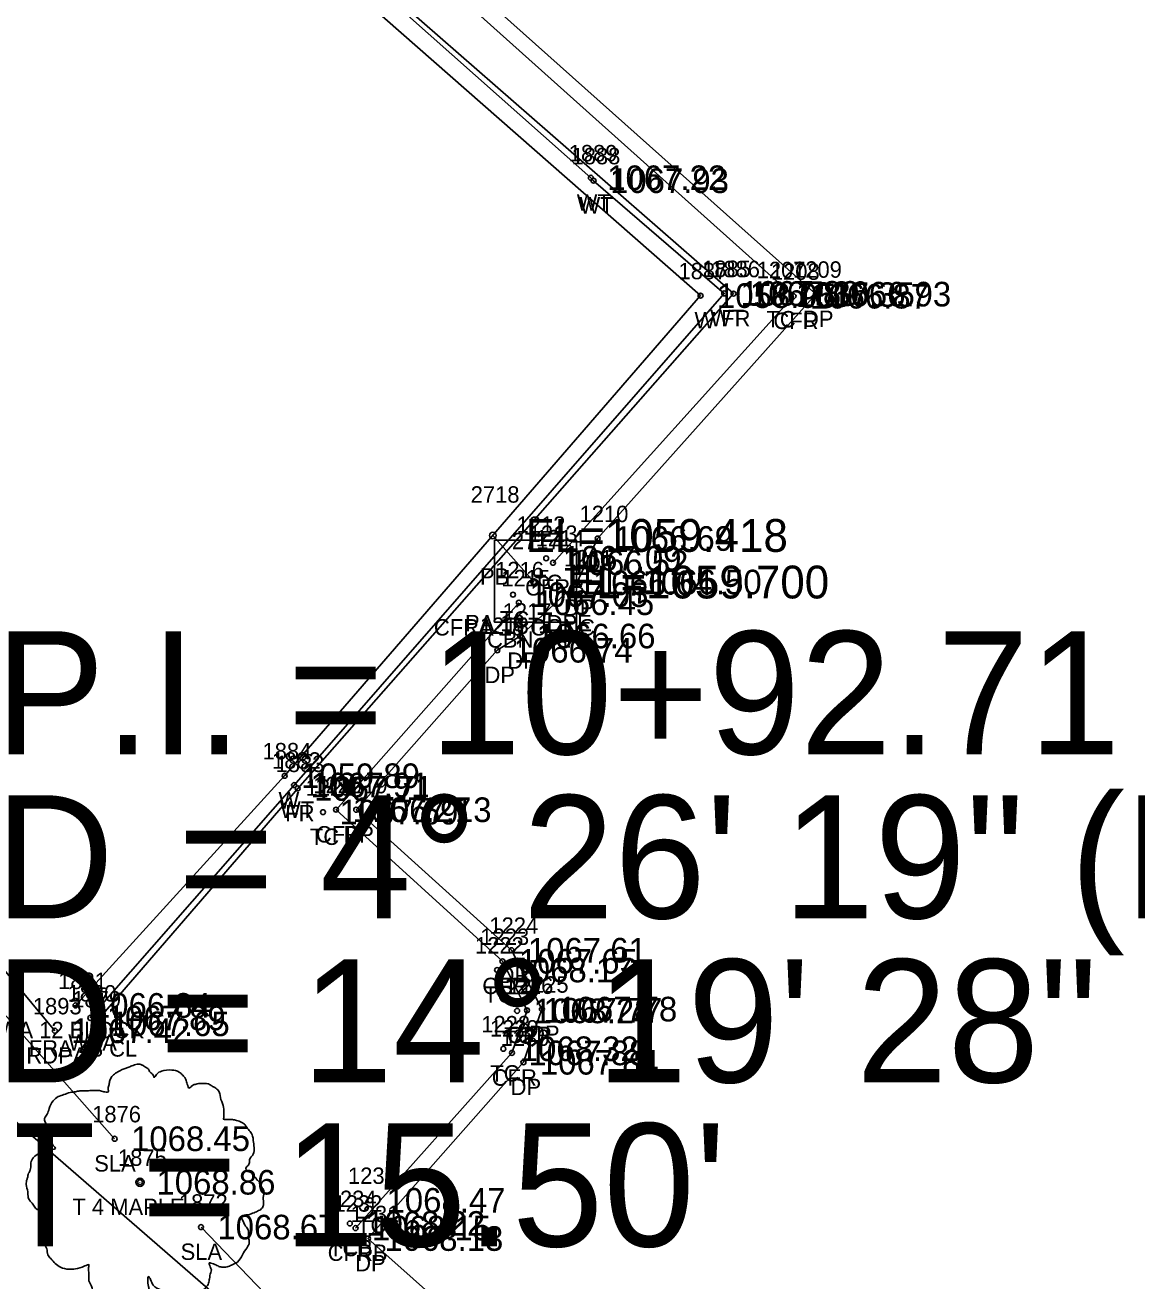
# Model space of a CAD drawing. Extents: x 1578957 to 1581675, y 1115963 to 1120391.
# Drawn here: x 1580449.8 to 1580517.6, y 1116610.9 to 1116687.4 of the extents above; entities that cross this region are included whole.
import ezdxf

# ---------------------------------------------------------------- set-up
doc = ezdxf.new("R2010")
doc.units = 0
for name, color, linetype in [('RD_EX_BldgApp', 7, 'Continuous'), ('RD_EX_Conc', 7, 'Continuous'), ('RD_EX_Conc_txCode', 7, 'Continuous'), ('RD_EX_DR_ErosCtrl', 7, 'Continuous'), ('RD_EX_DR_ErosCtrl_txCode', 7, 'Continuous'), ('RD_EX_DR_Inlet', 7, 'Continuous'), ('RD_EX_DR_Inlet_txCode', 7, 'Continuous'), ('RD_EX_DR_Pipe', 7, 'Continuous'), ('RD_EX_DR_Pipe_txCode', 7, 'Continuous'), ('RD_EX_Driveway', 7, 'Continuous'), ('RD_EX_Driveway_txCode', 7, 'Continuous'), ('RD_EX_Fence_Other', 7, 'Continuous'), ('RD_EX_Fence_Other_txCode', 7, 'Continuous'), ('RD_EX_Misc', 7, 'Continuous'), ('RD_EX_Misc_txCode', 7, 'Continuous'), ('RD_EX_TX_Conc_ELEV', 7, 'Continuous'), ('RD_EX_TX_DR_ErosCtrl_ELEV', 7, 'Continuous'), ('RD_EX_TX_DR_Inlet_ELEV', 7, 'Continuous'), ('RD_EX_TX_Driveway_ELEV', 7, 'Continuous'), ('RD_EX_TX_Fence_Other_ELEV', 7, 'Continuous'), ('RD_EX_TX_Misc_ELEV', 7, 'Continuous'), ('RD_EX_TX_VEG_ELEV', 7, 'Continuous'), ('RD_EX_VEG', 7, 'Continuous'), ('RD_EX_VEG_txCode', 7, 'Continuous'), ('RD_HC_Data', 7, 'Continuous'), ('RD_SMD_Locator', 7, 'Continuous'), ('RD_TX_Pipe_ElevEX', 7, 'Continuous')]:
    doc.layers.add(name, color=color, linetype=linetype)

msp = doc.modelspace()

# ---------------------------------------------------------------- linework, layer by layer
at = {"layer": 'RD_EX_BldgApp'}
msp.add_lwpolyline([(1580452.9, 1116627.691), (1580465.646, 1116641.689), (1580491, 1116670.953), (1580460.477, 1116697.768), (1580439.88, 1116715.801), (1580431.252, 1116723.552)], dxfattribs=at)
at = {"layer": 'RD_EX_Conc'}
for points in [[(1580445.528, 1116716.711), (1580496.668, 1116670.918), (1580482.005, 1116654.671)], [(1580479.921, 1116652.236), (1580468.78, 1116639.622), (1580478.924, 1116630.379), (1580480.421, 1116627.389), (1580479.502, 1116624.795), (1580469.971, 1116614.118)]]:
    msp.add_lwpolyline(points, dxfattribs=at)
at = {"layer": 'RD_EX_DR_ErosCtrl'}
msp.add_lwpolyline([(1580451.644, 1116626.145), (1580425.185, 1116657.937), (1580401.684, 1116702.858), (1580396.655, 1116727.542), (1580408.781, 1116735.401), (1580424.859, 1116730.997)], dxfattribs=at)
at = {"layer": 'RD_EX_DR_Inlet'}
msp.add_line((1580483.44, 1116651.042), (1580483.44, 1116656.042), dxfattribs=at)
msp.add_lwpolyline([(1580483.44, 1116651.042), (1580483.44, 1116656.042), (1580478.44, 1116656.042), (1580478.44, 1116651.042)], close=True, dxfattribs=at)
at = {"layer": 'RD_EX_DR_Pipe'}
msp.add_line((1580480.849, 1116653.497), (1580478.335, 1116656.335), dxfattribs=at)
at = {"layer": 'RD_EX_Driveway'}
msp.add_lwpolyline([(1580448.242, 1116715.43), (1580498.024, 1116671.045), (1580484.727, 1116656.149), (1580483.449, 1116653.448), (1580480.002, 1116650.207), (1580478.609, 1116649.338), (1580470.007, 1116639.618), (1580479.473, 1116631.055), (1580481.328, 1116627.465), (1580480.201, 1116624.224), (1580470.726, 1116613.481), (1580543.651, 1116548.585)], dxfattribs=at)
at = {"layer": 'RD_EX_Fence_Other'}
msp.add_lwpolyline([(1580454.047, 1116626.569), (1580466.442, 1116640.915), (1580493.012, 1116671.074), (1580466.18, 1116694.507), (1580424.859, 1116730.997)], dxfattribs=at)
at = {"layer": 'RD_EX_Misc'}
msp.add_lwpolyline([(1580453.8, 1116626.928), (1580466.224, 1116641.121), (1580492.44, 1116671.09), (1580484.479, 1116677.959), (1580484.31, 1116678.137), (1580465.928, 1116694.477), (1580465.797, 1116694.576), (1580451.632, 1116706.62), (1580451.66, 1116707.026), (1580432.089, 1116724.375)], dxfattribs=at)
at = {"layer": 'RD_EX_VEG'}
for p, q in [((1580455.285, 1116619.564), (1580426.269, 1116652.3)), ((1580460.55, 1116614.178), (1580480.488, 1116593.462))]:
    msp.add_line(p, q, dxfattribs=at)
msp.add_lwpolyline([(1580554.83, 1116529.799), (1580522.599, 1116521.054), (1580499.55, 1116521.889), (1580486.991, 1116529.007), (1580480.919, 1116539.401), (1580469.376, 1116550.646), (1580446.967, 1116582.296), (1580430.252, 1116613.188), (1580430.916, 1116636.517), (1580480.488, 1116593.462), (1580500.915, 1116561.595), (1580554.83, 1116529.799)], dxfattribs=at)
for centre, radius in [((1580456.834, 1116616.912), 0.25), ((1580456.822, 1116616.893), 0.0001)]:
    msp.add_circle(centre, radius, dxfattribs=at)
for points in [[(1580456.966, 1116624.079), (1580456.666, 1116624.104), (1580456.342, 1116624.004), (1580456.092, 1116623.904), (1580455.867, 1116623.829), (1580455.642, 1116623.729), (1580455.342, 1116623.554), (1580455.117, 1116623.354), (1580454.992, 1116623.105), (1580454.942, 1116622.88), (1580454.892, 1116622.605), (1580454.892, 1116622.43), (1580454.767, 1116622.405), (1580454.617, 1116622.43), (1580454.367, 1116622.505), (1580454.118, 1116622.505), (1580453.868, 1116622.505), (1580453.518, 1116622.48), (1580453.168, 1116622.48), (1580452.893, 1116622.43), (1580452.568, 1116622.38), (1580452.193, 1116622.255), (1580451.844, 1116622.13), (1580451.544, 1116621.88), (1580451.294, 1116621.405), (1580451.169, 1116621.055), (1580451.019, 1116620.806), (1580451.169, 1116620.356), (1580451.344, 1116620.006), (1580451.369, 1116619.806), (1580451.444, 1116619.381), (1580451.544, 1116619.156), (1580451.669, 1116618.956), (1580451.594, 1116618.931), (1580451.219, 1116618.881), (1580450.919, 1116618.781), (1580450.494, 1116618.557), (1580450.269, 1116618.332), (1580450.169, 1116618.007), (1580450.144, 1116617.657), (1580450.044, 1116617.457), (1580449.969, 1116617.182), (1580449.944, 1116617.107), (1580449.894, 1116616.782), (1580449.994, 1116616.332), (1580450.019, 1116615.983), (1580450.144, 1116615.758), (1580450.294, 1116615.583), (1580450.469, 1116615.333), (1580450.869, 1116615.108), (1580451.194, 1116615.008), (1580451.394, 1116614.983), (1580451.219, 1116614.483), (1580451.169, 1116614.133), (1580451.044, 1116613.734), (1580451.044, 1116613.659), (1580450.994, 1116613.184), (1580451.144, 1116612.859), (1580451.219, 1116612.484), (1580451.394, 1116612.259), (1580451.669, 1116611.959), (1580451.993, 1116611.735), (1580452.493, 1116611.61), (1580452.893, 1116611.635), (1580453.468, 1116611.809), (1580453.718, 1116611.884), (1580453.693, 1116611.71), (1580453.718, 1116611.335), (1580453.718, 1116610.91), (1580453.868, 1116610.585), (1580453.968, 1116610.31), (1580454.118, 1116610.06), (1580454.442, 1116609.835), (1580454.842, 1116609.76), (1580455.267, 1116609.61), (1580455.717, 1116609.535), (1580456.217, 1116609.51), (1580456.816, 1116609.66), (1580457.091, 1116609.785), (1580457.191, 1116609.96), (1580457.391, 1116610.335), (1580457.341, 1116610.56), (1580457.366, 1116611.16), (1580457.466, 1116610.985), (1580457.641, 1116610.635), (1580458.141, 1116610.335), (1580458.541, 1116610.16), (1580459.015, 1116610.01), (1580459.315, 1116609.935), (1580459.79, 1116610.01), (1580460.165, 1116610.085), (1580460.54, 1116610.21), (1580460.84, 1116610.485), (1580461.015, 1116610.76), (1580461.065, 1116611.035), (1580461.139, 1116611.41), (1580461.189, 1116611.585)], [(1580461.189, 1116611.585), (1580461.115, 1116611.76), (1580461.065, 1116612.009), (1580461.139, 1116611.984), (1580461.314, 1116611.934), (1580461.589, 1116611.809), (1580461.814, 1116611.735), (1580462.139, 1116611.76), (1580462.414, 1116611.859), (1580462.864, 1116612.134), (1580463.139, 1116612.609), (1580463.413, 1116613.009), (1580463.488, 1116613.334), (1580463.438, 1116613.559), (1580463.413, 1116614.058), (1580463.214, 1116614.308), (1580463.164, 1116614.433), (1580463.064, 1116614.833), (1580463.139, 1116614.883), (1580463.413, 1116614.933), (1580463.788, 1116615.058), (1580464.063, 1116615.183), (1580464.288, 1116615.358), (1580464.363, 1116615.583), (1580464.338, 1116615.983), (1580464.388, 1116616.382), (1580464.313, 1116616.532), (1580464.213, 1116616.682), (1580464.138, 1116616.882), (1580463.988, 1116617.032), (1580463.888, 1116617.182), (1580463.788, 1116617.282), (1580463.663, 1116617.432), (1580463.488, 1116617.557), (1580463.339, 1116617.607), (1580463.289, 1116617.757), (1580463.438, 1116617.957), (1580463.488, 1116618.057), (1580463.513, 1116618.282), (1580463.738, 1116618.631), (1580463.788, 1116619.031), (1580463.738, 1116619.456), (1580463.688, 1116619.731), (1580463.538, 1116620.006), (1580463.339, 1116620.256), (1580463.214, 1116620.431), (1580463.039, 1116620.556), (1580462.714, 1116620.681), (1580462.464, 1116620.731), (1580462.114, 1116620.731), (1580461.914, 1116620.781), (1580461.939, 1116620.831), (1580461.939, 1116620.98), (1580461.939, 1116621.255), (1580461.864, 1116621.705), (1580461.714, 1116622.205), (1580461.714, 1116622.23), (1580461.614, 1116622.48), (1580461.389, 1116622.68), (1580461.214, 1116622.78), (1580461.015, 1116622.905), (1580460.765, 1116622.93), (1580460.465, 1116622.93), (1580460.19, 1116622.88), (1580459.99, 1116622.78), (1580459.815, 1116622.655), (1580459.74, 1116622.805), (1580459.64, 1116623.105), (1580459.59, 1116623.254), (1580459.44, 1116623.429), (1580459.215, 1116623.629), (1580458.765, 1116623.754), (1580458.141, 1116623.679), (1580457.841, 1116623.479), (1580457.691, 1116623.304), (1580457.641, 1116623.429), (1580457.441, 1116623.629), (1580457.341, 1116623.804), (1580457.166, 1116623.929), (1580457.016, 1116624.029), (1580456.916, 1116624.079)]]:
    msp.add_spline(points, degree=3, dxfattribs=at)
at = {"layer": 'RD_SMD_Locator'}
for centre, radius in [((1580484.31, 1116678.137), 0.15), ((1580484.479, 1116677.959), 0.15), ((1580491, 1116670.953), 0.15), ((1580492.44, 1116671.09), 0.15), ((1580493.012, 1116671.074), 0.15), ((1580495.808, 1116671.017), 0.15), ((1580496.668, 1116670.918), 0.15), ((1580498.024, 1116671.045), 0.15), ((1580478.335, 1116656.335), 0.2), ((1580484.727, 1116656.149), 0.15), ((1580481.586, 1116654.944), 0.15), ((1580482.005, 1116654.671), 0.15), ((1580480.849, 1116653.497), 0.2), ((1580480.849, 1116653.497), 0.15), ((1580483.449, 1116653.448), 0.15), ((1580479.565, 1116652.726), 0.15), ((1580479.921, 1116652.236), 0.15), ((1580480.002, 1116650.207), 0.15), ((1580478.609, 1116649.338), 0.15), ((1580465.646, 1116641.689), 0.15), ((1580466.224, 1116641.121), 0.15), ((1580466.442, 1116640.915), 0.15), ((1580467.984, 1116639.472), 0.15), ((1580468.78, 1116639.622), 0.15), ((1580470.007, 1116639.618), 0.15), ((1580479.473, 1116631.055), 0.15), ((1580478.924, 1116630.379), 0.15), ((1580478.598, 1116629.851), 0.15), ((1580452.9, 1116627.691), 0.15), ((1580479.816, 1116627.356), 0.15), ((1580480.421, 1116627.389), 0.15), ((1580481.328, 1116627.465), 0.15), ((1580453.8, 1116626.928), 0.15), ((1580454.047, 1116626.569), 0.15), ((1580451.644, 1116626.145), 0.15), ((1580478.977, 1116625.048), 0.15), ((1580479.502, 1116624.795), 0.15), ((1580480.201, 1116624.224), 0.15), ((1580455.285, 1116619.564), 0.15), ((1580456.834, 1116616.912), 0.15), ((1580470.856, 1116615.81), 0.15), ((1580460.55, 1116614.178), 0.15), ((1580469.621, 1116614.4), 0.15), ((1580469.971, 1116614.118), 0.15), ((1580470.726, 1116613.481), 0.15)]:
    msp.add_circle(centre, radius, dxfattribs=at)

# ---------------------------------------------------------------- texts
at = {"layer": 'RD_EX_Conc_txCode'}
for s, p in [('1207', (1580494.422, 1116672.017)), ('1208', (1580495.283, 1116671.918)), ('TC', (1580495.012, 1116669.017)), ('CFR', (1580495.44, 1116668.918)), ('1213', (1580480.523, 1116655.944)), ('1214', (1580480.942, 1116655.671)), ('1216', (1580478.479, 1116653.726)), ('1215', (1580478.858, 1116653.236)), ('CFRB', (1580480.304, 1116652.671)), ('TC', (1580480.791, 1116652.944)), ('CFRA 18 CONC', (1580474.748, 1116650.236)), ('TC', (1580478.77, 1116650.726)), ('1221', (1580466.921, 1116640.472)), ('1220', (1580467.394, 1116640.622)), ('TC', (1580467.188, 1116637.472)), ('CFR', (1580467.552, 1116637.622)), ('1223', (1580477.577, 1116631.379)), ('1222', (1580477.251, 1116630.851)), ('CFR', (1580477.695, 1116628.379)), ('TC', (1580477.802, 1116627.851)), ('1227', (1580478.47, 1116628.356)), ('1226', (1580479.051, 1116628.389)), ('1228', (1580477.631, 1116626.048)), ('1229', (1580478.155, 1116625.795)), ('TC', (1580479.021, 1116625.356)), ('CFR', (1580479.193, 1116625.389)), ('TC', (1580478.182, 1116623.048)), ('CFR', (1580478.273, 1116622.795)), ('1233', (1580469.509, 1116616.81)), ('1234', (1580468.275, 1116615.4)), ('1232', (1580468.625, 1116615.118)), ('TC', (1580470.06, 1116613.81)), ('CFRB', (1580468.271, 1116612.118)), ('TCB', (1580468.353, 1116612.4))]:
    msp.add_text(s, height=1, dxfattribs=at).set_placement(p)
at = {"layer": 'RD_EX_DR_ErosCtrl_txCode'}
for s, p in [('1893', (1580450.298, 1116627.145)), ('RDPA', (1580449.904, 1116624.145))]:
    msp.add_text(s, height=1, dxfattribs=at).set_placement(p)
at = {"layer": 'RD_EX_DR_Inlet_txCode'}
for s, p in [('1212', (1580479.786, 1116656.497)), ('CBN T 1', (1580477.983, 1116649.497))]:
    msp.add_text(s, height=1, dxfattribs=at).set_placement(p)
at = {"layer": 'RD_EX_DR_Pipe_txCode'}
for s, p in [('2718', (1580476.988, 1116658.335)), ('2717', (1580479.503, 1116655.497)), ('PB', (1580477.555, 1116653.335)), ('PA 18 HDPE', (1580476.64, 1116650.497))]:
    msp.add_text(s, height=1, dxfattribs=at).set_placement(p)
at = {"layer": 'RD_EX_Driveway_txCode'}
for s, p in [('1209', (1580496.638, 1116672.045)), ('DP', (1580497.245, 1116669.045)), ('1210', (1580483.624, 1116657.149)), ('1211', (1580482.67, 1116654.448)), ('DP', (1580483.947, 1116654.149)), ('1217', (1580478.939, 1116651.207)), ('DP', (1580482.67, 1116651.448)), ('1218', (1580477.546, 1116650.338)), ('DP', (1580479.223, 1116648.207)), ('DP', (1580477.83, 1116647.338)), ('1219', (1580468.944, 1116640.618)), ('DP', (1580469.227, 1116637.618)), ('1224', (1580478.127, 1116632.055)), ('DP', (1580478.694, 1116629.055)), ('1225', (1580479.981, 1116628.465)), ('1230', (1580478.815, 1116625.224)), ('DP', (1580480.548, 1116625.465)), ('DP', (1580479.422, 1116622.224)), ('1231', (1580469.663, 1116614.481)), ('DP', (1580469.946, 1116611.481))]:
    msp.add_text(s, height=1, dxfattribs=at).set_placement(p)
at = {"layer": 'RD_EX_Fence_Other_txCode'}
for s, p in [('1886', (1580491.642, 1116672.074)), ('FR', (1580492.256, 1116669.074)), ('1883', (1580465.095, 1116641.915)), ('FR', (1580465.686, 1116638.915)), ('1879', (1580452.7, 1116627.569)), ('FRA 48 CL', (1580450.047, 1116624.569))]:
    msp.add_text(s, height=1, dxfattribs=at).set_placement(p)
at = {"layer": 'RD_EX_Misc_txCode'}
for s, p in [('1889', (1580482.963, 1116679.137)), ('1888', (1580483.133, 1116678.959)), ('WT', (1580483.451, 1116676.137)), ('WT', (1580483.621, 1116675.959)), ('1887', (1580489.654, 1116671.953)), ('1885', (1580491.094, 1116672.09)), ('W', (1580490.63, 1116668.953)), ('WT', (1580491.582, 1116669.09)), ('1884', (1580464.299, 1116642.689)), ('1882', (1580464.877, 1116642.121)), ('W', (1580465.276, 1116639.689)), ('WT', (1580465.366, 1116639.121)), ('1881', (1580451.837, 1116628.691)), ('1880', (1580452.414, 1116627.928)), ('WA 12 BLOCK', (1580448.16, 1116625.691)), ('WTA', (1580452.454, 1116624.928))]:
    msp.add_text(s, height=1, dxfattribs=at).set_placement(p)
at = {"layer": 'RD_EX_TX_Conc_ELEV'}
for s, p in [('1067.35', (1580496.808, 1116670.267)), ('1066.87', (1580497.668, 1116670.168)), ('1067.09', (1580482.586, 1116654.194)), ('1066.52', (1580483.005, 1116653.921)), ('1067.05', (1580480.565, 1116651.976)), ('1066.45', (1580480.921, 1116651.486)), ('1067.27', (1580469.78, 1116638.872)), ('1067.69', (1580468.984, 1116638.722)), ('1067.65', (1580479.924, 1116629.629)), ('1068.17', (1580479.598, 1116629.101)), ('1068.28', (1580480.816, 1116626.606)), ('1067.77', (1580481.421, 1116626.639)), ('1068.32', (1580479.977, 1116624.298)), ('1067.88', (1580480.502, 1116624.045)), ('1068.47', (1580471.856, 1116615.06)), ('1068.22', (1580470.621, 1116613.65)), ('1068.15', (1580470.971, 1116613.368))]:
    msp.add_text(s, height=1.5, dxfattribs=at).set_placement(p)
at = {"layer": 'RD_EX_TX_DR_ErosCtrl_ELEV'}
msp.add_text('1067.42', height=1.5, dxfattribs=at).set_placement((1580452.644, 1116625.395))
at = {"layer": 'RD_EX_TX_DR_Inlet_ELEV'}
msp.add_text('EL=1066.50', height=1.5, dxfattribs=at).set_placement((1580483.849, 1116652.747))
at = {"layer": 'RD_EX_TX_Driveway_ELEV'}
for s, p in [('1066.93', (1580499.024, 1116670.295)), ('1066.69', (1580485.727, 1116655.399)), ('1066.64', (1580484.449, 1116652.698)), ('1066.66', (1580481.002, 1116649.457)), ('1066.74', (1580479.609, 1116648.588)), ('1067.13', (1580471.007, 1116638.868)), ('1067.61', (1580480.473, 1116630.305)), ('1067.78', (1580482.328, 1116626.715)), ('1067.84', (1580481.201, 1116623.474)), ('1068.13', (1580471.726, 1116612.731))]:
    msp.add_text(s, height=1.5, dxfattribs=at).set_placement(p)
at = {"layer": 'RD_EX_TX_Fence_Other_ELEV'}
for s, p in [('1067.36', (1580494.012, 1116670.324)), ('1067.71', (1580467.442, 1116640.165)), ('1067.65', (1580455.047, 1116625.819))]:
    msp.add_text(s, height=1.5, dxfattribs=at).set_placement(p)
at = {"layer": 'RD_EX_TX_Misc_ELEV'}
for s, p in [('1067.22', (1580485.31, 1116677.387)), ('1067.93', (1580485.479, 1116677.209)), ('1058.95', (1580492, 1116670.203)), ('1067.89', (1580493.44, 1116670.34)), ('1059.89', (1580466.646, 1116640.939)), ('1067.91', (1580467.224, 1116640.371)), ('1066.84', (1580453.9, 1116626.941)), ('1067.89', (1580454.8, 1116626.178))]:
    msp.add_text(s, height=1.5, dxfattribs=at).set_placement(p)
at = {"layer": 'RD_EX_TX_VEG_ELEV'}
for s, p in [('1068.45', (1580456.285, 1116618.814)), ('1068.86', (1580457.834, 1116616.162)), ('1068.67', (1580461.55, 1116613.428))]:
    msp.add_text(s, height=1.5, dxfattribs=at).set_placement(p)
at = {"layer": 'RD_EX_VEG_txCode'}
for s, p in [('1876', (1580453.915, 1116620.564)), ('1875', (1580455.488, 1116617.912)), ('SLA', (1580454.041, 1116617.564)), ('T 4 MAPLE', (1580452.712, 1116614.912)), ('1872', (1580459.204, 1116615.178)), ('SLA', (1580459.306, 1116612.178))]:
    msp.add_text(s, height=1, dxfattribs=at).set_placement(p)
at = {"layer": 'RD_HC_Data'}
for s, p in [('P.I. = 10+92.71', (1580448, 1116643)), ('D', (1580448, 1116633)), ('    = 4%%d 26\' 19" (LT)', (1580448, 1116633)), ('D = 14%%d 19\' 28"', (1580448, 1116623)), ("T = 15.50'", (1580448, 1116613))]:
    msp.add_text(s, height=7.5, dxfattribs=at).set_placement(p)
at = {"layer": 'RD_TX_Pipe_ElevEX'}
for s, p in [('EL=1059.418', (1580480.335, 1116655.335)), ('EL=1059.700', (1580482.849, 1116652.497))]:
    msp.add_text(s, height=2, dxfattribs=at).set_placement(p)

doc.saveas('drawing.dxf')
